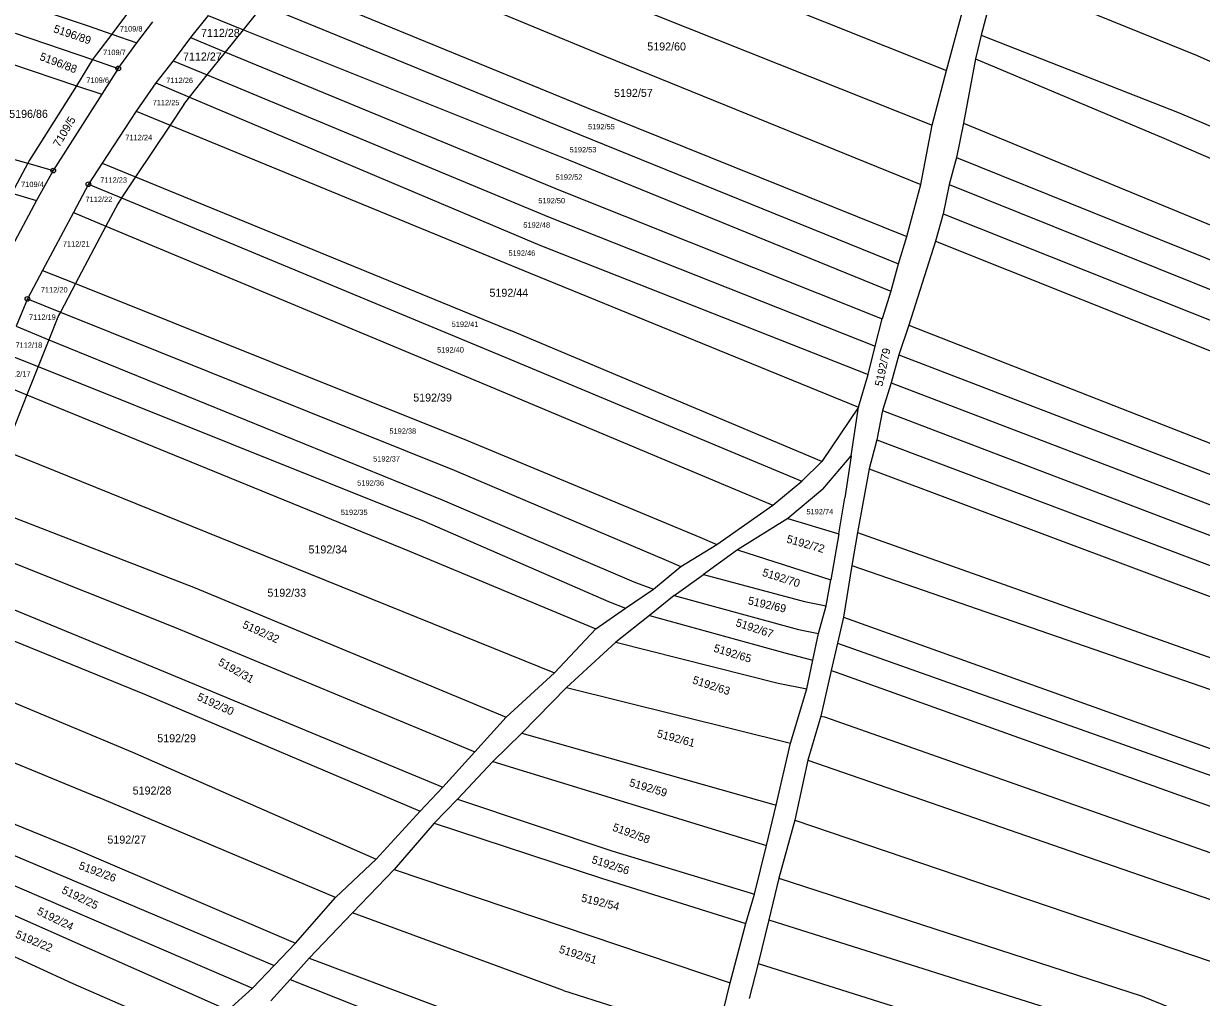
# Model space of a CAD drawing. Extents: x -593183 to -588034, y -1130415 to -1124994.
# Drawn here: x -591081.2 to -590831.1, y -1127451.3 to -1127244.6 of the extents above; entities that cross this region are included whole.
import ezdxf

# ---------------------------------------------------------------- set-up
doc = ezdxf.new("R2010")
doc.units = 0
for name, color, linetype in [('Vrstva 1', 7, 'Continuous'), ('Vrstva 18', 7, 'Continuous'), ('Vrstva 24', 7, 'Continuous')]:
    doc.layers.add(name, color=color, linetype=linetype)

msp = doc.modelspace()

# ---------------------------------------------------------------- linework, layer by layer
at = {"layer": 'Vrstva 1'}
for p, q in [((-591017.29, -1127226.87), (-590957.79, -1127251.49)), ((-590948.87, -1127229.11), (-590885.2, -1127254.55)), ((-590874.43, -1127234.16), (-590877.89, -1127247.06)), ((-590874.43, -1127234.16), (-590831.97, -1127251.4)), ((-591025.82, -1127236.07), (-590961.63, -1127262.39)), ((-591082.04, -1127240.16), (-591067.48, -1127245.08)), ((-591030.13, -1127240.73), (-590963.14, -1127268.13)), ((-590953.36, -1127240.24), (-590888.28, -1127266.19)), ((-591059.14, -1127242.36), (-591062.49, -1127246.82)), ((-591057.13, -1127248.68), (-591053.77, -1127244.21)), ((-591042.02, -1127242.88), (-591045.76, -1127247.58)), ((-591042.02, -1127242.88), (-591034.48, -1127245.9)), ((-591034.48, -1127245.9), (-591031.66, -1127242.38)), ((-590885.2, -1127254.55), (-590881.87, -1127242.24)), ((-591083.01, -1127246.64), (-591066.56, -1127252.25)), ((-591067.48, -1127245.08), (-591062.49, -1127246.82)), ((-591062.49, -1127246.82), (-591065.49, -1127250.82)), ((-591062.49, -1127246.82), (-591057.13, -1127248.68)), ((-591038.3, -1127250.66), (-591034.48, -1127245.9)), ((-591034.48, -1127245.9), (-590965.48, -1127273.55)), ((-591061.09, -1127254.12), (-591057.13, -1127248.68)), ((-591045.76, -1127247.58), (-591049.45, -1127252.48)), ((-591045.76, -1127247.58), (-591038.3, -1127250.66)), ((-590877.89, -1127247.06), (-590879.09, -1127252.11)), ((-590877.89, -1127247.06), (-590835.79, -1127263.58)), ((-591065.49, -1127250.82), (-591066.56, -1127252.25)), ((-591042.18, -1127255.5), (-591038.3, -1127250.66)), ((-591038.3, -1127250.66), (-590967.19, -1127280.06)), ((-590957.79, -1127251.49), (-590890.69, -1127278.79)), ((-590831.97, -1127251.4), (-590752.38, -1127286.61)), ((-591084.18, -1127253.02), (-591069.93, -1127257.81)), ((-591066.56, -1127252.25), (-591069.93, -1127257.81)), ((-591066.56, -1127252.25), (-591061.09, -1127254.12)), ((-591061.09, -1127254.12), (-591064.58, -1127259.6)), ((-591049.45, -1127252.48), (-591053.13, -1127257.17)), ((-591049.45, -1127252.48), (-591042.18, -1127255.5)), ((-590879.09, -1127252.11), (-590881.62, -1127265.71)), ((-590879.09, -1127252.11), (-590839.06, -1127268.94)), ((-591045.95, -1127260.2), (-591042.18, -1127255.5)), ((-591042.18, -1127255.5), (-590969.71, -1127285.62)), ((-590888.28, -1127266.19), (-590885.2, -1127254.55)), ((-591069.93, -1127257.81), (-591079.95, -1127273.59)), ((-591069.93, -1127257.81), (-591064.58, -1127259.6)), ((-591053.13, -1127257.17), (-591057.26, -1127263.2)), ((-591053.13, -1127257.17), (-591045.95, -1127260.2)), ((-591064.58, -1127259.6), (-591074.89, -1127275.8)), ((-591047.19, -1127261.75), (-591050.1, -1127266.14)), ((-591047.19, -1127261.75), (-591045.95, -1127260.2)), ((-591045.95, -1127260.2), (-590971.59, -1127291.63)), ((-591057.26, -1127263.2), (-591064.54, -1127274.23)), ((-591057.26, -1127263.2), (-591050.1, -1127266.14)), ((-590961.63, -1127262.39), (-590893.67, -1127289.83)), ((-590835.79, -1127263.58), (-590757.14, -1127297.13)), ((-591050.1, -1127266.14), (-591057.41, -1127277.15)), ((-591050.1, -1127266.14), (-590973.66, -1127297.58)), ((-590890.69, -1127278.79), (-590888.28, -1127266.19)), ((-590881.62, -1127265.71), (-590883.12, -1127273.05)), ((-590881.62, -1127265.71), (-590764.72, -1127314.02)), ((-590963.14, -1127268.13), (-590895.41, -1127295.6)), ((-590839.06, -1127268.94), (-590760.1, -1127302.9)), ((-591088.86, -1127271.84), (-591080.31, -1127274.26)), ((-591080.31, -1127274.26), (-591083.7, -1127280.62)), ((-591079.95, -1127273.59), (-591080.31, -1127274.26)), ((-591080.31, -1127274.26), (-591074.89, -1127275.8)), ((-591064.54, -1127274.23), (-591067.43, -1127278.69)), ((-591064.54, -1127274.23), (-591057.41, -1127277.15)), ((-590965.48, -1127273.55), (-590897.01, -1127301.38)), ((-590883.12, -1127273.05), (-590884.65, -1127278.74)), ((-590883.12, -1127273.05), (-590765.43, -1127320.46)), ((-591074.89, -1127275.8), (-591078.43, -1127282.15)), ((-591067.43, -1127278.69), (-591070.61, -1127284.7)), ((-591067.43, -1127278.69), (-591060.37, -1127281.62)), ((-591057.41, -1127277.15), (-591060.37, -1127281.62)), ((-591057.41, -1127277.15), (-590977.79, -1127309.75)), ((-590893.67, -1127289.83), (-590890.69, -1127278.79)), ((-590884.65, -1127278.74), (-590885.91, -1127285.02)), ((-590884.65, -1127278.74), (-590767.27, -1127326.03)), ((-591083.7, -1127280.62), (-591078.43, -1127282.15)), ((-591060.37, -1127281.62), (-591061.18, -1127282.84)), ((-591060.37, -1127281.62), (-590978.76, -1127315.45)), ((-590967.19, -1127280.06), (-590898.87, -1127307.26)), ((-591078.43, -1127282.15), (-591084.19, -1127292.9)), ((-591061.18, -1127282.84), (-591063.7, -1127287.59)), ((-591070.61, -1127284.7), (-591077.17, -1127297)), ((-591070.61, -1127284.7), (-591063.7, -1127287.59)), ((-590969.71, -1127285.62), (-590900.4, -1127313.1)), ((-590885.91, -1127285.02), (-590887.53, -1127290.79)), ((-590885.91, -1127285.02), (-590769.91, -1127331.17)), ((-591063.7, -1127287.59), (-591070.18, -1127299.8)), ((-591063.7, -1127287.59), (-590981.96, -1127321.7)), ((-590971.59, -1127291.63), (-590901.84, -1127319.1)), ((-590895.41, -1127295.6), (-590893.67, -1127289.83)), ((-590887.53, -1127290.79), (-590893.22, -1127308.65)), ((-590887.53, -1127290.79), (-590773.29, -1127336.46)), ((-591077.17, -1127297), (-591080.39, -1127303.06)), ((-591077.17, -1127297), (-591070.18, -1127299.8)), ((-590896.91, -1127301.07), (-590895.41, -1127295.6)), ((-590973.66, -1127297.58), (-590903.9, -1127326.04)), ((-591070.18, -1127299.8), (-591073.39, -1127305.87)), ((-591070.18, -1127299.8), (-590987.15, -1127333.05)), ((-590897.01, -1127301.38), (-590898.87, -1127307.26)), ((-590897.01, -1127301.38), (-590896.91, -1127301.07)), ((-591080.39, -1127303.06), (-591082.78, -1127308.86)), ((-591080.39, -1127303.06), (-591073.39, -1127305.87)), ((-591073.77, -1127306.58), (-591075.81, -1127311.7)), ((-591073.39, -1127305.87), (-591073.77, -1127306.58)), ((-591073.39, -1127305.87), (-590989.77, -1127339.39)), ((-591082.78, -1127308.86), (-591075.81, -1127311.7)), ((-590900.4, -1127313.1), (-590898.87, -1127307.26)), ((-590893.22, -1127308.65), (-590895.37, -1127314.89)), ((-590893.22, -1127308.65), (-590779.87, -1127353.04)), ((-591075.81, -1127311.7), (-591078.07, -1127317.38)), ((-591075.81, -1127311.7), (-590992.3, -1127345.73)), ((-590911.67, -1127337.57), (-590977.79, -1127309.75)), ((-590901.84, -1127319.1), (-590900.4, -1127313.1)), ((-591084.9, -1127314.7), (-591078.07, -1127317.38)), ((-590978.76, -1127315.45), (-590915.94, -1127341.75)), ((-590895.37, -1127314.89), (-590896.94, -1127320.89)), ((-590895.37, -1127314.89), (-590782.17, -1127358.42)), ((-591078.07, -1127317.38), (-591080.47, -1127323.4)), ((-591078.07, -1127317.38), (-590996.13, -1127350.23)), ((-590903.9, -1127326.04), (-590901.84, -1127319.1)), ((-590981.96, -1127321.7), (-590922.13, -1127346.85)), ((-590896.94, -1127320.89), (-590898.81, -1127326.76)), ((-590896.94, -1127320.89), (-590784.69, -1127363.81)), ((-591080.47, -1127323.4), (-591085.21, -1127335.28)), ((-591083.73, -1127322.07), (-591080.47, -1127323.4)), ((-591080.47, -1127323.4), (-590999.22, -1127356.63)), ((-590903.9, -1127326.04), (-590911.67, -1127337.57)), ((-590905.5, -1127336.34), (-590903.9, -1127326.04)), ((-590898.81, -1127326.76), (-590900.04, -1127332.98)), ((-590898.81, -1127326.76), (-590786.6, -1127369.5)), ((-590987.15, -1127333.05), (-590937.59, -1127353.61)), ((-590900.04, -1127332.98), (-590901.66, -1127339.15)), ((-590900.04, -1127332.98), (-590788.82, -1127374.88)), ((-591085.21, -1127335.28), (-591080.78, -1127337.03)), ((-591080.78, -1127337.03), (-591039.49, -1127353.68)), ((-590911.48, -1127343.43), (-590905.5, -1127336.34)), ((-590905.5, -1127336.34), (-590906.82, -1127345.25)), ((-590989.77, -1127339.39), (-590944.77, -1127358.52)), ((-590915.94, -1127341.75), (-590911.67, -1127337.57)), ((-590901.66, -1127339.15), (-590904.1, -1127352.63)), ((-590901.66, -1127339.15), (-590792.87, -1127379.81)), ((-590922.13, -1127346.85), (-590915.94, -1127341.75)), ((-590911.48, -1127343.43), (-590918.91, -1127349.64)), ((-591089.84, -1127346.94), (-591044.74, -1127364.38)), ((-590992.3, -1127345.73), (-590951.6, -1127363.09)), ((-590933.98, -1127355.15), (-590922.13, -1127346.85)), ((-590908.1, -1127352.95), (-590906.82, -1127345.25)), ((-590996.13, -1127350.23), (-590956.98, -1127367.28)), ((-590918.91, -1127349.64), (-590929.61, -1127356.34)), ((-590918.91, -1127349.64), (-590908.1, -1127352.95)), ((-591039.49, -1127353.68), (-590968.47, -1127382.41)), ((-590937.59, -1127353.61), (-590933.98, -1127355.15)), ((-590908.1, -1127352.95), (-590909.77, -1127362.67)), ((-590904.1, -1127352.63), (-590905.29, -1127359.64)), ((-590904.1, -1127352.63), (-590796.38, -1127390.86)), ((-591092.95, -1127355.23), (-591049.14, -1127372.71)), ((-590999.22, -1127356.63), (-590959.7, -1127373.11)), ((-590941.61, -1127359.85), (-590933.98, -1127355.15)), ((-590929.61, -1127356.34), (-590936.79, -1127361.53)), ((-590929.61, -1127356.34), (-590913.94, -1127361.34)), ((-590944.77, -1127358.52), (-590941.61, -1127359.85)), ((-590947.43, -1127364.64), (-590941.61, -1127359.85)), ((-590943.05, -1127366.04), (-590936.79, -1127361.53)), ((-590936.79, -1127361.53), (-590915.37, -1127367.26)), ((-590913.94, -1127361.34), (-590909.77, -1127362.67)), ((-590905.29, -1127359.64), (-590907.11, -1127370.64)), ((-590905.29, -1127359.64), (-590798.12, -1127396.74)), ((-591096.15, -1127363.74), (-591052.79, -1127381.55)), ((-591044.74, -1127364.38), (-590978.7, -1127391.87)), ((-590951.6, -1127363.09), (-590947.43, -1127364.64)), ((-590910.8, -1127368.2), (-590909.77, -1127362.67)), ((-590953.35, -1127368.72), (-590947.43, -1127364.64)), ((-590943.05, -1127366.04), (-590948.29, -1127370.26)), ((-590943.05, -1127366.04), (-590916.65, -1127373.25)), ((-591098.32, -1127369.52), (-591055.14, -1127387.07)), ((-590959.7, -1127373.11), (-590953.35, -1127368.72)), ((-590956.98, -1127367.28), (-590953.35, -1127368.72)), ((-590915.37, -1127367.26), (-590910.8, -1127368.2)), ((-590912.37, -1127374.1), (-590910.8, -1127368.2)), ((-590948.29, -1127370.26), (-590955.45, -1127375.91)), ((-590948.29, -1127370.26), (-590919.58, -1127378.17)), ((-590907.11, -1127370.64), (-590908.37, -1127376.12)), ((-590907.11, -1127370.64), (-590802.72, -1127407.98)), ((-591049.14, -1127372.71), (-590985.39, -1127399.16)), ((-590968.47, -1127382.41), (-590959.7, -1127373.11)), ((-590916.65, -1127373.25), (-590912.37, -1127374.1)), ((-590913.64, -1127379.77), (-590912.37, -1127374.1)), ((-590955.45, -1127375.91), (-590965.88, -1127385.55)), ((-590955.45, -1127375.91), (-590920.96, -1127384.59)), ((-590908.37, -1127376.12), (-590909.69, -1127381.9)), ((-590908.37, -1127376.12), (-590804.09, -1127413.07)), ((-590919.58, -1127378.17), (-590913.64, -1127379.77)), ((-591102.53, -1127380.73), (-591058.05, -1127399.25)), ((-591052.79, -1127381.55), (-590992.15, -1127406.67)), ((-590914.88, -1127385.85), (-590913.64, -1127379.77)), ((-590909.69, -1127381.9), (-590911.91, -1127391.64)), ((-590909.69, -1127381.9), (-590908.66, -1127382.27)), ((-590978.7, -1127391.87), (-590968.47, -1127382.41)), ((-590908.66, -1127382.27), (-590806.97, -1127418.75)), ((-590965.88, -1127385.55), (-590975.43, -1127395.21)), ((-590965.88, -1127385.55), (-590918.32, -1127397.32)), ((-590920.96, -1127384.59), (-590914.88, -1127385.85)), ((-590918.32, -1127397.32), (-590914.88, -1127385.85)), ((-591055.14, -1127387.07), (-590996.99, -1127411.81)), ((-591106.63, -1127391.85), (-591065.42, -1127408.84)), ((-590985.39, -1127399.16), (-590978.7, -1127391.87)), ((-590911.91, -1127391.64), (-590914.64, -1127400.99)), ((-590911.91, -1127391.64), (-590911.12, -1127391.76)), ((-590911.12, -1127391.76), (-590809.95, -1127427.36)), ((-590975.43, -1127395.21), (-590981.52, -1127401.24)), ((-590975.43, -1127395.21), (-590921.42, -1127410.53)), ((-591058.05, -1127399.25), (-591006.34, -1127421.98)), ((-590992.15, -1127406.67), (-590985.39, -1127399.16)), ((-590921.42, -1127410.53), (-590918.32, -1127397.32)), ((-590981.52, -1127401.24), (-590989.09, -1127409.26)), ((-590981.52, -1127401.24), (-590923.44, -1127419.08)), ((-590914.64, -1127400.99), (-590917.43, -1127413.7)), ((-590914.64, -1127400.99), (-590813.9, -1127435.81)), ((-591110.87, -1127403.36), (-591070.27, -1127419.76)), ((-590996.99, -1127411.81), (-590992.15, -1127406.67)), ((-591112.84, -1127408.72), (-591028.01, -1127444.55)), ((-591014.94, -1127430.12), (-591065.42, -1127408.84)), ((-590989.09, -1127409.26), (-590993.99, -1127414.36)), ((-590989.09, -1127409.26), (-590956.32, -1127420.19)), ((-590996.99, -1127411.81), (-591006.34, -1127421.98)), ((-590923.44, -1127419.08), (-590921.42, -1127410.53)), ((-591114.79, -1127414.01), (-591032.62, -1127449.39)), ((-590993.99, -1127414.36), (-591002.5, -1127424.14)), ((-590993.99, -1127414.36), (-590958.47, -1127425.99)), ((-590917.43, -1127413.7), (-590920.82, -1127426.01)), ((-590917.43, -1127413.7), (-590818.28, -1127447.36)), ((-591116.66, -1127419.07), (-591037.76, -1127454.04)), ((-590926.02, -1127429.42), (-590923.44, -1127419.08)), ((-591070.27, -1127419.76), (-591023.47, -1127439.79)), ((-591006.34, -1127421.98), (-591014.94, -1127430.12)), ((-590956.32, -1127420.19), (-590926.02, -1127429.42)), ((-591002.5, -1127424.14), (-591011.37, -1127433.34)), ((-591002.5, -1127424.14), (-590931.14, -1127448.23)), ((-591119.26, -1127426.19), (-591070.74, -1127448.35)), ((-590958.47, -1127425.99), (-590927.81, -1127435.63)), ((-590920.82, -1127426.01), (-590922.98, -1127434.84)), ((-590920.82, -1127426.01), (-590843.66, -1127451.05)), ((-590927.81, -1127435.63), (-590926.02, -1127429.42)), ((-591023.47, -1127439.79), (-591014.94, -1127430.12)), ((-591011.37, -1127433.34), (-591020.52, -1127443)), ((-590966.53, -1127449.89), (-591011.37, -1127433.34)), ((-590931.14, -1127448.23), (-590927.81, -1127435.63)), ((-590922.98, -1127434.84), (-590925.21, -1127444.13)), ((-590922.98, -1127434.84), (-590846.43, -1127459)), ((-591023.47, -1127439.79), (-591028.01, -1127444.55)), ((-591028.01, -1127444.55), (-591032.62, -1127449.39)), ((-591020.52, -1127443), (-591024.59, -1127447.51)), ((-591020.52, -1127443), (-590970.8, -1127461.65)), ((-590925.21, -1127444.13), (-590927.14, -1127451.59)), ((-590925.21, -1127444.13), (-590849.55, -1127467.97)), ((-591070.74, -1127448.35), (-591044.15, -1127459.95)), ((-591037.76, -1127454.04), (-591032.62, -1127449.39)), ((-591024.59, -1127447.51), (-591028.68, -1127452.04)), ((-591024.59, -1127447.51), (-590972.86, -1127467.99)), ((-590934.1, -1127460.12), (-590931.14, -1127448.23)), ((-590966.53, -1127449.89), (-590934.1, -1127460.12)), ((-590843.66, -1127451.05), (-590701.17, -1127508.8))]:
    msp.add_line(p, q, dxfattribs=at)
at = {"layer": 'Vrstva 24'}
for centre, radius in [((-591061.09, -1127254.12), 0.5), ((-591061.09, -1127254.12), 0.0327), ((-591074.89, -1127275.8), 0.5), ((-591074.89, -1127275.8), 0.0327), ((-591067.43, -1127278.69), 0.5), ((-591067.43, -1127278.69), 0.0327), ((-591080.39, -1127303.06), 0.5), ((-591080.39, -1127303.06), 0.0327)]:
    msp.add_circle(centre, radius, dxfattribs=at)

# ---------------------------------------------------------------- texts
at = {"layer": 'Vrstva 18'}
for s, rotation, p in [('5196/89', 341.1139, (-591074.99, -1127246.4)), ('5196/88', 339.1818, (-591077.93, -1127252.26)), ('7109/5', 59.4941, (-591073.58, -1127270.95)), ('5192/79', 77.6805, (-590898.83, -1127321.73)), ('5192/72', 344.0165, (-590919.31, -1127354.73)), ('5192/70', 342.2137, (-590924.48, -1127361.8)), ('5192/69', 347.1313, (-590927.51, -1127367.85)), ('5192/32', 335.4638, (-591034.87, -1127372.79)), ('5192/67', 341.565, (-590930.12, -1127372.45)), ('5192/65', 342.8755, (-590934.8, -1127377.89)), ('5192/31', 330.7548, (-591040.04, -1127380.67)), ('5192/63', 341.758, (-590939.31, -1127384.63)), ('5192/30', 335.5193, (-591044.51, -1127388.12)), ('5192/61', 344.876, (-590946.84, -1127396.06)), ('5192/59', 343.3008, (-590952.71, -1127406.43)), ('5192/58', 339.9115, (-590956.29, -1127415.88)), ('5192/56', 342.028, (-590960.71, -1127422.76)), ('5192/26', 339.7114, (-591069.62, -1127424.02)), ('5192/25', 334.1217, (-591073.25, -1127429.11)), ('5192/54', 346.1607, (-590962.9, -1127430.95)), ('5192/24', 334.1217, (-591078.51, -1127433.6)), ('5192/22', 337.3909, (-591083.07, -1127438.57)), ('5192/51', 342.5315, (-590967.63, -1127441.8))]:
    msp.add_text(s, height=1.7, rotation=rotation, dxfattribs=at).set_placement(p)
for s, height, p in [('7109/8', 1.14, (-591060.76, -1127246.28)), ('7112/28', 1.7, (-591043.51, -1127247.42)), ('5192/60', 1.7, (-590948.76, -1127250.31)), ('7109/7', 1.14, (-591064.31, -1127251.29)), ('7112/27', 1.7, (-591047.34, -1127252.44)), ('7109/6', 1.14, (-591067.88, -1127257.18)), ('7112/26', 1.14, (-591050.91, -1127257.23)), ('5192/57', 1.7, (-590955.81, -1127260.16)), ('7112/25', 1.14, (-591053.79, -1127261.94)), ('5196/86', 1.7, (-591084.25, -1127264.61)), ('5192/55', 1.14, (-590961.34, -1127267.05)), ('7112/24', 1.14, (-591059.59, -1127269.35)), ('5192/53', 1.14, (-590965.25, -1127271.94)), ('5192/52', 1.14, (-590968.22, -1127277.76)), ('7109/4', 1.14, (-591081.72, -1127279.3)), ('7112/23', 1.14, (-591064.92, -1127278.39)), ('7112/22', 1.14, (-591068.05, -1127282.47)), ('5192/50', 1.14, (-590971.9, -1127282.76)), ('5192/48', 1.14, (-590975.08, -1127287.92)), ('7112/21', 1.14, (-591072.86, -1127291.93)), ('5192/46', 1.14, (-590978.23, -1127293.88)), ('7112/20', 1.14, (-591077.53, -1127301.68)), ('5192/44', 1.7, (-590982.27, -1127302.59)), ('7112/19', 1.14, (-591080.04, -1127307.49)), ('5192/41', 1.14, (-590990.3, -1127308.99)), ('7112/18', 1.14, (-591082.92, -1127313.43)), ('5192/40', 1.14, (-590993.39, -1127314.43)), ('7112/17', 1.14, (-591085.4, -1127319.53)), ('5192/39', 1.7, (-590998.46, -1127324.84)), ('5192/38', 1.14, (-591003.52, -1127331.67)), ('5192/37', 1.14, (-591006.96, -1127337.57)), ('5192/36', 1.14, (-591010.34, -1127342.68)), ('5192/35', 1.14, (-591013.84, -1127348.92)), ('5192/74', 1.14, (-590914.96, -1127348.78)), ('5192/34', 1.7, (-591020.7, -1127357.08)), ('5192/33', 1.7, (-591029.42, -1127366.27)), ('5192/29', 1.7, (-591052.81, -1127397.16)), ('5192/28', 1.7, (-591058.03, -1127408.26)), ('5192/27', 1.7, (-591063.4, -1127418.67))]:
    msp.add_text(s, height=height, dxfattribs=at).set_placement(p)

doc.saveas('drawing.dxf')
